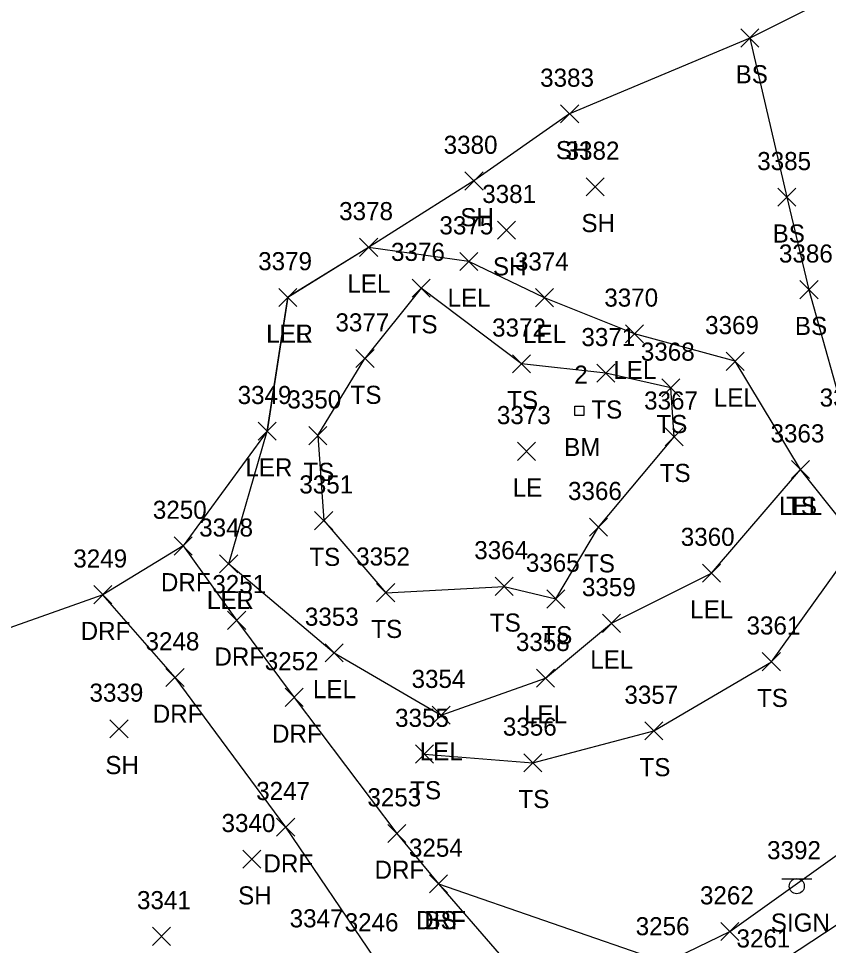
# Model space of a CAD drawing. Extents: x 1443590 to 1445966, y 578314 to 580556.
# Drawn here: x 1443948 to 1444037.5, y 578862 to 578964.4 of the extents above; entities that cross this region are included whole.
import ezdxf

# ---------------------------------------------------------------- set-up
doc = ezdxf.new("R2010")
doc.units = 0
for name, color, linetype in [('C_A', 7, 'Continuous'), ('C_I', 7, 'Continuous'), ('CPBM', 7, 'Continuous'), ('L_A', 7, 'Continuous'), ('L_I', 7, 'Continuous'), ('L_TIC', 7, 'Continuous'), ('LARO', 7, 'Continuous'), ('LELB', 7, 'Continuous'), ('LFNC', 7, 'Continuous'), ('LSOGP', 7, 'Continuous'), ('R_A', 7, 'Continuous'), ('R_I', 7, 'Continuous'), ('R_TIC', 7, 'Continuous'), ('RDF', 7, 'Continuous'), ('S_A', 7, 'Continuous'), ('S_I', 7, 'Continuous'), ('SSGN', 7, 'Continuous')]:
    doc.layers.add(name, color=color, linetype=linetype)

msp = doc.modelspace()

# ---------------------------------------------------------------- linework, layer by layer
at = {"layer": 'CPBM'}
for p, q in [((1444009.47, 578920.55), (1444009.47, 578921.55)), ((1444009.47, 578921.55), (1444010.47, 578921.55)), ((1444010.47, 578921.55), (1444010.47, 578920.55)), ((1444010.47, 578920.55), (1444009.47, 578920.55)), ((1444009.97, 578921.05), (1444009.97, 578921.05)), ((1444009.97, 578921.05), (1444009.97, 578921.05))]:
    msp.add_line(p, q, dxfattribs=at)
at = {"layer": 'L_TIC'}
for points in [[(1444027.79, 578961.23), (1444029.79, 578963.23)], [(1444029.79, 578961.23), (1444027.79, 578963.23)], [(1444007.89, 578952.85), (1444009.89, 578954.85)], [(1444009.89, 578952.85), (1444007.89, 578954.85)], [(1443997.32, 578945.44), (1443999.32, 578947.44)], [(1443999.32, 578945.44), (1443997.32, 578947.44)], [(1444010.7, 578944.79), (1444012.7, 578946.79)], [(1444012.7, 578944.79), (1444010.7, 578946.79)], [(1444031.88, 578943.64), (1444033.88, 578945.64)], [(1444033.88, 578943.64), (1444031.88, 578945.64)], [(1444000.92, 578940.01), (1444002.92, 578942.01)], [(1444002.92, 578940.01), (1444000.92, 578942.01)], [(1443985.68, 578938.11), (1443987.68, 578940.11)], [(1443987.68, 578938.11), (1443985.68, 578940.11)], [(1443996.76, 578936.54), (1443998.76, 578938.54)], [(1443998.76, 578936.54), (1443996.76, 578938.54)], [(1443991.47, 578933.61), (1443993.47, 578935.61)], [(1443993.47, 578933.61), (1443991.47, 578935.61)], [(1444034.34, 578933.43), (1444036.34, 578935.43)], [(1444036.34, 578933.43), (1444034.34, 578935.43)], [(1443976.74, 578932.58), (1443978.74, 578934.58)], [(1443978.74, 578932.58), (1443976.74, 578934.58)], [(1443976.74, 578932.58), (1443978.74, 578934.58)], [(1443978.74, 578932.58), (1443976.74, 578934.58)], [(1444005.1, 578932.55), (1444007.1, 578934.55)], [(1444007.1, 578932.55), (1444005.1, 578934.55)], [(1444015.07, 578928.56), (1444017.07, 578930.56)], [(1444017.07, 578928.56), (1444015.07, 578930.56)], [(1443985.27, 578925.82), (1443987.27, 578927.82)], [(1443987.27, 578925.82), (1443985.27, 578927.82)], [(1443985.27, 578925.82), (1443987.27, 578927.82)], [(1443987.27, 578925.82), (1443985.27, 578927.82)], [(1444002.58, 578925.25), (1444004.58, 578927.25)], [(1444004.58, 578925.25), (1444002.58, 578927.25)], [(1444026.18, 578925.52), (1444028.18, 578927.52)], [(1444028.18, 578925.52), (1444026.18, 578927.52)], [(1444011.88, 578924.2), (1444013.88, 578926.2)], [(1444013.88, 578924.2), (1444011.88, 578926.2)], [(1444019.07, 578922.59), (1444021.07, 578924.59)], [(1444021.07, 578922.59), (1444019.07, 578924.59)], [(1443974.47, 578917.8), (1443976.47, 578919.8)], [(1443976.47, 578917.8), (1443974.47, 578919.8)], [(1443980.05, 578917.31), (1443982.05, 578919.31)], [(1443982.05, 578917.31), (1443980.05, 578919.31)], [(1443980.05, 578917.31), (1443982.05, 578919.31)], [(1443982.05, 578917.31), (1443980.05, 578919.31)], [(1444019.43, 578917.19), (1444021.43, 578919.19)], [(1444021.43, 578917.19), (1444019.43, 578919.19)], [(1444003.11, 578915.58), (1444005.11, 578917.58)], [(1444005.11, 578915.58), (1444003.11, 578917.58)], [(1444033.4, 578913.56), (1444035.4, 578915.56)], [(1444035.4, 578913.56), (1444033.4, 578915.56)], [(1444033.4, 578913.56), (1444035.4, 578915.56)], [(1444035.4, 578913.56), (1444033.4, 578915.56)], [(1443980.71, 578907.92), (1443982.71, 578909.92)], [(1443982.71, 578907.92), (1443980.71, 578909.92)], [(1444011.07, 578907.2), (1444013.07, 578909.2)], [(1444013.07, 578907.2), (1444011.07, 578909.2)], [(1443970.21, 578903.16), (1443972.21, 578905.16)], [(1443972.21, 578903.16), (1443970.21, 578905.16)], [(1443970.21, 578903.16), (1443972.21, 578905.16)], [(1443972.21, 578903.16), (1443970.21, 578905.16)], [(1444023.57, 578902.13), (1444025.57, 578904.13)], [(1444025.57, 578902.13), (1444023.57, 578904.13)], [(1444000.66, 578900.66), (1444002.66, 578902.66)], [(1444002.66, 578900.66), (1444000.66, 578902.66)], [(1443987.56, 578899.96), (1443989.56, 578901.96)], [(1443989.56, 578899.96), (1443987.56, 578901.96)], [(1444006.36, 578899.27), (1444008.36, 578901.27)], [(1444008.36, 578899.27), (1444006.36, 578901.27)], [(1444012.52, 578896.58), (1444014.52, 578898.58)], [(1444014.52, 578896.58), (1444012.52, 578898.58)], [(1443981.88, 578893.31), (1443983.88, 578895.31)], [(1443983.88, 578893.31), (1443981.88, 578895.31)], [(1444030.18, 578892.34), (1444032.18, 578894.34)], [(1444032.18, 578892.34), (1444030.18, 578894.34)], [(1444005.21, 578890.52), (1444007.21, 578892.52)], [(1444007.21, 578890.52), (1444005.21, 578892.52)], [(1443993.68, 578886.44), (1443995.68, 578888.44)], [(1443995.68, 578886.44), (1443993.68, 578888.44)], [(1443958.09, 578884.92), (1443960.09, 578886.92)], [(1443960.09, 578884.92), (1443958.09, 578886.92)], [(1444017.2, 578884.69), (1444019.2, 578886.69)], [(1444019.2, 578884.69), (1444017.2, 578886.69)], [(1443991.86, 578882.14), (1443993.86, 578884.14)], [(1443993.86, 578882.14), (1443991.86, 578884.14)], [(1444003.82, 578881.17), (1444005.82, 578883.17)], [(1444005.82, 578881.17), (1444003.82, 578883.17)], [(1443972.76, 578870.52), (1443974.76, 578872.52)], [(1443974.76, 578870.52), (1443972.76, 578872.52)], [(1443993.39, 578867.79), (1443995.39, 578869.79)], [(1443995.39, 578867.79), (1443993.39, 578869.79)], [(1443962.78, 578862), (1443964.78, 578864)], [(1443964.78, 578862), (1443962.78, 578864)], [(1444025.6, 578862.53), (1444027.6, 578864.53)], [(1444027.6, 578862.53), (1444025.6, 578864.53)]]:
    msp.add_lwpolyline(points, dxfattribs=at)
at = {"layer": 'LARO'}
for points in [[(1443971.21, 578904.16), (1443982.88, 578894.31), (1443994.68, 578887.44), (1444006.21, 578891.52), (1444013.52, 578897.58), (1444024.57, 578903.13), (1444034.4, 578914.56), (1444027.18, 578926.52), (1444016.07, 578929.56), (1444006.1, 578933.55), (1443997.76, 578937.54), (1443986.68, 578939.11), (1443977.74, 578933.58)], [(1443971.21, 578904.16), (1443975.47, 578918.8), (1443977.74, 578933.58)]]:
    msp.add_lwpolyline(points, dxfattribs=at)
at = {"layer": 'LELB'}
for points in [[(1444028.79, 578962.23), (1444032.88, 578944.64), (1444035.34, 578934.43), (1444039.78, 578918.52), (1444048.85, 578908.43), (1444047.26, 578895.57), (1444041.45, 578889.69), (1444041.29, 578874.04)], [(1443938.52, 578791.48), (1443973.38, 578813.08), (1444005.23, 578834.2), (1444017.59, 578843.33), (1444019.71, 578848.08), (1444030.07, 578858.77), (1444048.25, 578870.77), (1444059.47, 578877.54), (1444084.03, 578888.38), (1444116.13, 578900.62), (1444133.65, 578911.54), (1444146.41, 578917.11), (1444149.51, 578920.45), (1444149.93, 578925.58), (1444153.52, 578930.88), (1444162.25, 578930.68), (1444174.13, 578936.01), (1444189.83, 578945.52), (1444198.3, 578950.86), (1444200.25, 578947.99), (1444203.06, 578948.48)], [(1443981.05, 578918.31), (1443981.71, 578908.92), (1443988.56, 578900.96), (1444001.66, 578901.66), (1444007.36, 578900.27), (1444012.07, 578908.2), (1444020.43, 578918.19), (1444020.07, 578923.59), (1444012.88, 578925.2), (1444003.58, 578926.25), (1443992.47, 578934.61), (1443986.27, 578926.82)], [(1443981.05, 578918.31), (1443986.27, 578926.82)], [(1443992.86, 578883.14), (1444004.82, 578882.17), (1444018.2, 578885.69), (1444031.18, 578893.34), (1444040.75, 578906.6), (1444034.4, 578914.56)], [(1443994.39, 578868.79), (1444019.51, 578860.12)]]:
    msp.add_lwpolyline(points, dxfattribs=at)
at = {"layer": 'LFNC'}
msp.add_lwpolyline([(1444008.03, 578853.09), (1444019.51, 578860.12), (1444026.6, 578863.53), (1444041.29, 578874.04), (1444045.2, 578875.82), (1444057.59, 578882.55), (1444080.64, 578894.32), (1444110.52, 578908.89), (1444116.81, 578913.3)], dxfattribs=at)
at = {"layer": 'LSOGP'}
msp.add_lwpolyline([(1444114.22, 579076.18), (1444106.47, 579056.3), (1444094.57, 579044.36), (1444081.3, 579022.62), (1444072.67, 579009.58), (1444067.23, 578979.22), (1444044.34, 578970.04), (1444028.8, 578962.23), (1444008.89, 578953.85), (1443998.32, 578946.44), (1443986.68, 578939.11), (1443977.74, 578933.59), (1443975.47, 578918.8), (1443966.18, 578906.12), (1443957.31, 578900.74), (1443941.81, 578895.22)], dxfattribs=at)
at = {"layer": 'R_TIC'}
for points in [[(1443965.18, 578905.12), (1443967.18, 578907.12)], [(1443967.18, 578905.12), (1443965.18, 578907.12)], [(1443956.31, 578899.74), (1443958.31, 578901.74)], [(1443958.31, 578899.74), (1443956.31, 578901.74)], [(1443971.09, 578896.91), (1443973.09, 578898.91)], [(1443973.09, 578896.91), (1443971.09, 578898.91)], [(1443964.28, 578890.59), (1443966.28, 578892.59)], [(1443966.28, 578890.59), (1443964.28, 578892.59)], [(1443977.46, 578888.4), (1443979.46, 578890.4)], [(1443979.46, 578888.4), (1443977.46, 578890.4)], [(1443976.51, 578874.06), (1443978.51, 578876.06)], [(1443978.51, 578874.06), (1443976.51, 578876.06)], [(1443988.8, 578873.36), (1443990.8, 578875.36)], [(1443990.8, 578873.36), (1443988.8, 578875.36)], [(1443993.39, 578867.79), (1443995.39, 578869.79)], [(1443995.39, 578867.79), (1443993.39, 578869.79)]]:
    msp.add_lwpolyline(points, dxfattribs=at)
at = {"layer": 'RDF'}
for points in [[(1443966.18, 578906.12), (1443972.09, 578897.91), (1443978.46, 578889.4), (1443989.8, 578874.36), (1443994.39, 578868.79), (1444008.03, 578853.09), (1444013.71, 578847.8), (1444017.59, 578843.33), (1444024.78, 578842.02)], [(1444005.54, 578830.37), (1444005.23, 578834.2), (1444002.82, 578839.42), (1443998.12, 578846.23), (1443987.35, 578860.55), (1443977.51, 578875.06), (1443965.28, 578891.59), (1443957.31, 578900.74)]]:
    msp.add_lwpolyline(points, dxfattribs=at)
at = {"layer": 'SSGN'}
for p, q in [((1444032.34, 578869.37), (1444035.67, 578869.37)), ((1444033.99, 578868.54), (1444033.99, 578868.54))]:
    msp.add_line(p, q, dxfattribs=at)
msp.add_circle((1444033.99, 578868.54), 0.833, dxfattribs=at)

# ---------------------------------------------------------------- texts
at = {"layer": 'C_A'}
msp.add_text('BM', height=2, dxfattribs=at).set_placement((1444008.28, 578916.05))
at = {"layer": 'C_I'}
msp.add_text('2', height=2, dxfattribs=at).set_placement((1444009.4, 578924.05))
at = {"layer": 'L_A'}
for s, p in [('BS', (1444027.23, 578957.23)), ('SH', (1444007.37, 578948.85)), ('SH', (1443996.81, 578941.44)), ('SH', (1444010.19, 578940.79)), ('BS', (1444031.32, 578939.64)), ('SH', (1444000.41, 578936.01)), ('LEL', (1443984.32, 578934.11)), ('LEL', (1443995.4, 578932.54)), ('TS', (1443990.88, 578929.61)), ('BS', (1444033.78, 578929.43)), ('LER', (1443975.32, 578928.58)), ('LEL', (1443975.38, 578928.58)), ('LEL', (1444003.74, 578928.55)), ('LEL', (1444013.71, 578924.56)), ('TS', (1443984.68, 578921.82)), ('TS', (1443984.68, 578921.82)), ('TS', (1444001.99, 578921.25)), ('LEL', (1444024.82, 578921.52)), ('TS', (1444011.29, 578920.2)), ('TS', (1444018.48, 578918.59)), ('LER', (1443973.05, 578913.8)), ('TS', (1443979.46, 578913.31)), ('TS', (1443979.46, 578913.31)), ('TS', (1444018.84, 578913.19)), ('LE', (1444002.59, 578911.58)), ('LEL', (1444032.04, 578909.56)), ('TS', (1444032.81, 578909.56)), ('TS', (1443980.12, 578903.92)), ('TS', (1444010.48, 578903.2)), ('LER', (1443968.79, 578899.16)), ('LEL', (1443968.84, 578899.16)), ('LEL', (1444022.21, 578898.13)), ('TS', (1444000.07, 578896.66)), ('TS', (1443986.97, 578895.96)), ('TS', (1444005.77, 578895.27)), ('LEL', (1444011.16, 578892.58)), ('LEL', (1443980.52, 578889.31)), ('TS', (1444029.59, 578888.34)), ('LEL', (1444003.85, 578886.52)), ('LEL', (1443992.32, 578882.44)), ('SH', (1443957.58, 578880.92)), ('TS', (1444016.61, 578880.69)), ('TS', (1443991.27, 578878.14)), ('TS', (1444003.23, 578877.17)), ('SH', (1443972.25, 578866.52)), ('BS', (1443992.84, 578863.79))]:
    msp.add_text(s, height=2, dxfattribs=at).set_placement(p)
at = {"layer": 'L_I'}
for s, p in [('3383', (1444005.63, 578956.85)), ('3380', (1443994.97, 578949.44)), ('3382', (1444008.44, 578948.79)), ('3385', (1444029.62, 578947.64)), ('3381', (1443999.23, 578944.01)), ('3378', (1443983.42, 578942.11)), ('3375', (1443994.5, 578940.54)), ('3376', (1443989.15, 578937.61)), ('3379', (1443974.47, 578936.58)), ('3379', (1443974.47, 578936.58)), ('3374', (1444002.84, 578936.55)), ('3386', (1444032.02, 578937.43)), ('3370', (1444012.72, 578932.56)), ('3377', (1443983.01, 578929.82)), ('3377', (1443983.01, 578929.82)), ('3369', (1444023.86, 578929.52)), ('3372', (1444000.32, 578929.25)), ('3371', (1444010.19, 578928.2)), ('3368', (1444016.76, 578926.59)), ('3349', (1443972.2, 578921.8)), ('3350', (1443977.7, 578921.31)), ('3350', (1443977.7, 578921.31)), ('3367', (1444017.12, 578921.19)), ('3387', (1444036.52, 578921.52)), ('3373', (1444000.85, 578919.58)), ('3363', (1444031.09, 578917.56)), ('3363', (1444031.09, 578917.56)), ('3351', (1443979.02, 578911.92)), ('3366', (1444008.71, 578911.2)), ('3348', (1443967.95, 578907.16)), ('3348', (1443967.95, 578907.16)), ('3360', (1444021.17, 578906.13)), ('3352', (1443985.3, 578903.96)), ('3364', (1443998.35, 578904.66)), ('3365', (1444004.05, 578903.27)), ('3359', (1444010.25, 578900.58)), ('3353', (1443979.63, 578897.31)), ('3361', (1444028.44, 578896.34)), ('3358', (1444002.95, 578894.52)), ('3354', (1443991.42, 578890.44)), ('3339', (1443955.83, 578888.92)), ('3357', (1444014.94, 578888.69)), ('3355', (1443989.6, 578886.14)), ('3356', (1444001.51, 578885.17)), ('3340', (1443970.42, 578874.52)), ('3254', (1443991.13, 578871.79)), ('3341', (1443961.08, 578866)), ('3262', (1444023.29, 578866.53)), ('3347', (1443977.95, 578863.99)), ('3256', (1444016.19, 578863.12)), ('3256', (1444016.19, 578863.12)), ('3261', (1444027.33, 578861.77)), ('3261', (1444027.33, 578861.77))]:
    msp.add_text(s, height=2, dxfattribs=at).set_placement(p)
at = {"layer": 'R_A'}
for p in [(1443963.72, 578901.12), (1443954.85, 578895.74), (1443969.63, 578892.91), (1443962.82, 578886.59), (1443976, 578884.4), (1443975.05, 578870.06), (1443987.33, 578869.36), (1443991.93, 578863.79)]:
    msp.add_text('DRF', height=2, dxfattribs=at).set_placement(p)
at = {"layer": 'R_I'}
for s, p in [('3250', (1443962.83, 578909.12)), ('3249', (1443954.04, 578903.74)), ('3251', (1443969.4, 578900.91)), ('3248', (1443962.02, 578894.59)), ('3252', (1443975.2, 578892.4)), ('3247', (1443974.25, 578878.06)), ('3253', (1443986.54, 578877.36)), ('3254', (1443991.13, 578871.79)), ('3246', (1443984.03, 578863.55))]:
    msp.add_text(s, height=2, dxfattribs=at).set_placement(p)
at = {"layer": 'S_A'}
msp.add_text('SIGN', height=2, dxfattribs=at).set_placement((1444031.12, 578863.52))
at = {"layer": 'S_I'}
msp.add_text('3392', height=2, dxfattribs=at).set_placement((1444030.71, 578871.52))

doc.saveas('drawing.dxf')
